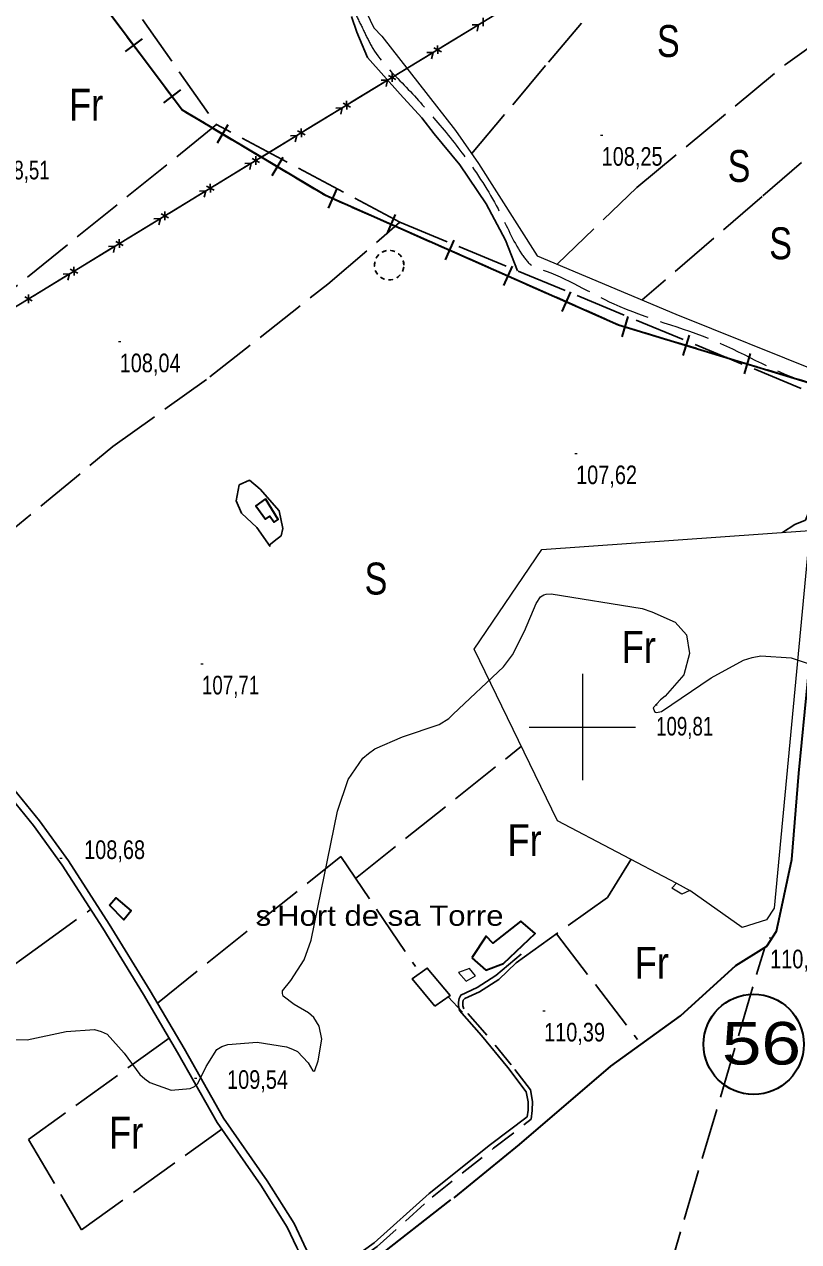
# Model space of a CAD drawing. Extents: x 483840 to 488445, y 4386047 to 4389027.
# Drawn here: x 486738 to 487102, y 4387758 to 4388330 of the extents above; entities that cross this region are included whole.
import ezdxf
from ezdxf.enums import TextEntityAlignment as Align

# ---------------------------------------------------------------- set-up
doc = ezdxf.new("R2010")
doc.units = 0
doc.header["$LTSCALE"] = 4
doc.linetypes.add('LONG_DASHED', pattern=[7.5, 6, -1.5])
doc.linetypes.add('MEDIUM_DASHED', pattern=[4.5, 3, -1.5])
for name, color, linetype, lineweight in [('1', 7, 'Continuous', 13), ('13', 7, 'Continuous', 25), ('15', 7, 'LONG_DASHED', 13), ('21', 7, 'Continuous', 25), ('25', 7, 'LONG_DASHED', 25), ('34', 7, 'Continuous', 35), ('38', 7, 'Continuous', 25), ('43', 7, 'Continuous', 25), ('47', 7, 'Continuous', 35), ('51', 7, 'Continuous', 13), ('6', 7, 'Continuous', 35), ('7', 7, 'Continuous', 13), ('9', 7, 'Continuous', 13)]:
    doc.layers.add(name, color=color, linetype=linetype, lineweight=lineweight)
doc.layers.add('31', color=7, linetype='Continuous')
doc.layers.add('5', color=7, linetype='Continuous')

msp = doc.modelspace()

# ---------------------------------------------------------------- linework, layer by layer
at = {"layer": '1'}
for p, q in [((487000, 4388025), (487000, 4387975)), ((486975, 4388000), (487025, 4388000))]:
    msp.add_line(p, q, dxfattribs=at)
at = {"layer": '15'}
msp.add_spline([(486893.89, 4388334.15), (486897.66, 4388326.32), (486901.59, 4388318.79), (486916.3, 4388301.6), (486931.17, 4388285), (486946.06, 4388266.23), (486961.18, 4388241.83), (486971.4, 4388222.35), (486976.88, 4388216.51), (486980.74, 4388214.98), (487014.75, 4388198.86), (487062.09, 4388181.42), (487106.44, 4388161.57), (487118.06, 4388158.42), (487129.84, 4388155.41), (487144.86, 4388153.07), (487183.1, 4388149.22), (487219.15, 4388147.67), (487249.69, 4388145.15), (487284.01, 4388143.35), (487309.63, 4388139.15), (487338.91, 4388136.81), (487373.52, 4388134.78), (487389.56, 4388131.36), (487412.81, 4388128.2), (487439.22, 4388122.11), (487454.85, 4388120.2), (487484.81, 4388118.29), (487497.1, 4388117.82), (487512.45, 4388113.59), (487528.23, 4388111.76), (487540.59, 4388110.91), (487570.91, 4388108.31), (487614.32, 4388104.25), (487633.02, 4388104.89), (487633.64, 4388105.77), (487646.19, 4388109.42), (487658.59, 4388110.15), (487671.71, 4388109.8), (487682.88, 4388109.36), (487684.71, 4388109.3)], degree=3, dxfattribs=at)
at = {"layer": '21'}
for points in [[(486907.93, 4388223.84), (486906.95, 4388223.59), (486906.02, 4388223.19)], [(486911.9, 4388223.41), (486910.94, 4388223.73), (486909.95, 4388223.92)], [(486902.43, 4388218.54), (486902.28, 4388217.53), (486902.28, 4388216.52)], [(486904.38, 4388222.02), (486903.71, 4388221.26), (486903.15, 4388220.42)], [(486914.97, 4388220.85), (486914.35, 4388221.65), (486913.62, 4388222.36)], [(486916.12, 4388217.03), (486916.05, 4388218.04), (486915.83, 4388219.03)], [(486902.72, 4388214.55), (486903.15, 4388213.64), (486903.71, 4388212.79)], [(486912.8, 4388211.11), (486913.62, 4388211.7), (486914.35, 4388212.4)], [(486915.46, 4388214.09), (486915.83, 4388215.03), (486916.05, 4388216.02)], [(486905.16, 4388211.39), (486906.02, 4388210.87), (486906.95, 4388210.47)], [(486908.94, 4388210.1), (486909.95, 4388210.14), (486910.94, 4388210.32)], [(486930.72, 4387868.9), (486937.83, 4387873.82), (486927.14, 4387886.78), (486920.03, 4387881.71)]]:
    msp.add_lwpolyline(points, close=True, dxfattribs=at)
at = {"layer": '25'}
for p, q in [((486741.59, 4388406.03), (486828.11, 4388283.05)), ((486893.47, 4387928.93), (486971.39, 4387990.97)), ((486987.83, 4387902.86), (487025.94, 4387853.19)), ((486936.98, 4387873.23), (486943.7, 4387866.09))]:
    msp.add_line(p, q, dxfattribs=at)
for points in [[(486988.11, 4388217.41), (487025.56, 4388253.5), (487095.35, 4388311.32), (487117.6, 4388327.17), (487059.89, 4388398.61), (487108.09, 4388439.89), (487155.86, 4388479.31)], [(486947.98, 4388269.39), (486984.04, 4388312.43), (487024.98, 4388360.58), (487060.72, 4388397.59)], [(486891.56, 4388333.76), (486893.99, 4388326.42), (486899.08, 4388314.5), (486914.46, 4388297.37), (486924.6, 4388286.23), (486930.33, 4388278.65), (486942.48, 4388264.07), (486954.76, 4388245.82), (486963.92, 4388228.78), (486969.57, 4388214.3)], [(486671.98, 4388044.26), (486722.45, 4388084.65), (486779.51, 4388131.78), (486825.08, 4388164.5), (486880.47, 4388208.15), (486914.32, 4388237.2), (486828.11, 4388283.05), (486729.31, 4388203.25)], [(487125.63, 4388284.76), (487084.35, 4388249.34), (487028.03, 4388200.68)], [(486914.32, 4388237.2), (487109.97, 4388156.08), (487110.58, 4388153.59), (487105.97, 4388100.36), (487104.76, 4388097.17), (487099.68, 4388095.2), (487094, 4388091.44)], [(486852.65, 4388085.23), (486856.02, 4388087.91), (486858.47, 4388089.88), (486859.23, 4388093.23), (486857.65, 4388101.6), (486848.69, 4388111.74), (486843.7, 4388116), (486838.84, 4388113.87), (486837.44, 4388106.26), (486839.84, 4388100.49), (486847.09, 4388093.78), (486853.31, 4388084.76)], [(486800.38, 4387870.35), (486886.49, 4387939.23), (486921.53, 4387887.52)], [(486968.89, 4387889.29), (487011.74, 4387919.98), (487022.83, 4387937.88)], [(486702.06, 4387866.11), (486743.02, 4387895.49), (486769.04, 4387914.3)], [(487054.81, 4387687.84), (487039.27, 4387739.84), (487085.59, 4387896.48)], [(486805.9, 4387853.89), (486739.86, 4387806.21), (486764.71, 4387763.77), (486830.63, 4387811.05)]]:
    msp.add_lwpolyline(points, dxfattribs=at)
at = {"layer": '34'}
for p, q in [((486777.26, 4388336.32), (486783.26, 4388328.32)), ((486793.25, 4388323.33), (486785.25, 4388317.33)), ((486786.25, 4388324.33), (486792.25, 4388316.33)), ((486795.25, 4388312.33), (486801.25, 4388304.33)), ((486811.25, 4388299.34), (486803.25, 4388293.34)), ((486804.25, 4388300.34), (486810.25, 4388292.34)), ((486813.78, 4388288.94), (486822.37, 4388283.81)), ((486826.65, 4388281.25), (486835.24, 4388276.12)), ((486833.51, 4388282.98), (486828.38, 4388274.39)), ((486839.53, 4388273.56), (486848.12, 4388268.44)), ((486852.4, 4388265.88), (486860.99, 4388260.75)), ((486859.26, 4388267.61), (486854.13, 4388259.02)), ((486865.28, 4388258.19), (486873.87, 4388253.06)), ((486884.69, 4388252.95), (486880.65, 4388243.8)), ((486891.82, 4388244.33), (486900.97, 4388240.29)), ((486912.12, 4388240.83), (486908.08, 4388231.68)), ((486905.53, 4388238.27), (486914.68, 4388234.23)), ((486919.25, 4388232.21), (486928.39, 4388228.17)), ((486932.96, 4388226.15), (486942.11, 4388222.11)), ((486939.55, 4388228.7), (486935.51, 4388219.55)), ((486946.68, 4388220.08), (486955.82, 4388216.04)), ((486960.39, 4388214.02), (486969.53, 4388209.98)), ((486966.98, 4388216.58), (486962.94, 4388207.43)), ((486974.11, 4388207.96), (486983.25, 4388203.92)), ((486987.82, 4388201.9), (486996.96, 4388197.86)), ((486994.41, 4388204.45), (486990.37, 4388195.3)), ((487001.54, 4388195.83), (487010.68, 4388191.79)), ((487021.4, 4388192.89), (487018.5, 4388183.32)), ((487029.52, 4388185.2), (487039.09, 4388182.29)), ((487050.1, 4388184.17), (487047.19, 4388174.6)), ((487043.86, 4388180.84), (487053.43, 4388177.94)), ((487058.22, 4388176.48), (487067.78, 4388173.58)), ((487072.56, 4388172.13), (487082.13, 4388169.22)), ((487078.8, 4388175.46), (487075.89, 4388165.89)), ((487086.91, 4388167.77), (487096.48, 4388164.86)), ((487101.25, 4388163.41), (487110.82, 4388160.51))]:
    msp.add_line(p, q, dxfattribs=at)
for points in [[(486520.9, 4388755.72), (486603, 4388633), (486612, 4388581), (486746, 4388393), (486776, 4388338), (486812, 4388290), (486879, 4388250), (487017, 4388189), (487152, 4388148), (487234, 4388140), (487360, 4387899), (487497, 4387717), (487531, 4387660), (487608, 4387440), (487634, 4387181), (487675, 4387065), (487547, 4387001), (487350, 4386921), (487175, 4386900), (487110, 4386912), (487380, 4386493), (487280.6, 4386441.97)], [(486878.15, 4388250.5), (486879, 4388250), (486887.25, 4388246.36)], [(487015.25, 4388189.77), (487017, 4388189), (487024.74, 4388186.65)]]:
    msp.add_lwpolyline(points, dxfattribs=at)
at = {"layer": '38'}
for points in [[(486572.79, 4388137.09), (486577.68, 4388134.58), (486587.54, 4388127.2), (486616.41, 4388098.08), (486644.01, 4388071.85), (486669.92, 4388041.09), (486682.73, 4388026.12), (486700.03, 4388004.66), (486719.68, 4387981.26), (486742.22, 4387953.81), (486755.61, 4387935.15), (486774.72, 4387905.47), (486793.86, 4387874.28), (486809.88, 4387847.15), (486828.38, 4387814.25), (486848.99, 4387784.83), (486861.38, 4387765.07), (486865.93, 4387755.42), (486874.41, 4387738.32)], [(486608.72, 4388110.96), (486618.94, 4388100.66), (486646.64, 4388074.33), (486672.67, 4388043.43), (486685.51, 4388028.43), (486702.82, 4388006.96), (486722.46, 4387983.57), (486745.09, 4387956.01), (486758.6, 4387937.18), (486777.78, 4387907.39), (486796.96, 4387876.14), (486813.01, 4387848.95), (486831.44, 4387816.18), (486852, 4387786.83), (486864.56, 4387766.81), (486869.18, 4387756.99), (486877.65, 4387739.92), (486878.46, 4387739.73)], [(486878.46, 4387739.73), (486878.83, 4387740.91), (486902.15, 4387757.63), (486927.97, 4387780.81), (486956.86, 4387803.84), (486974.01, 4387816.9), (486974.46, 4387819.96), (486974.56, 4387823.94), (486973.64, 4387828.69), (486964.93, 4387840.02), (486952.57, 4387855.05), (486942.3, 4387866.87), (486941.82, 4387869.12), (486941.82, 4387870.76), (486942.05, 4387872.41), (486942.86, 4387873.99), (486950.61, 4387877.68), (486959.38, 4387883.23), (486971.28, 4387893.28), (486971.28, 4387893.28)]]:
    msp.add_lwpolyline(points, dxfattribs=at)
at = {"layer": '38', "linetype": 'MEDIUM_DASHED'}
msp.add_lwpolyline([(486879.8, 4387736.08), (486879.83, 4387737.45), (486880.6, 4387739.59), (486903.53, 4387755.91), (486929.39, 4387779.13), (486958.22, 4387802.1), (486975.89, 4387815.73), (486976.45, 4387819.79), (486976.55, 4387824.11), (486975.54, 4387829.56), (486966.59, 4387841.34), (486954.2, 4387856.42), (486944.33, 4387867.57), (486943.82, 4387869.01), (486943.82, 4387870.65), (486943.94, 4387871.75), (486944.77, 4387872.55), (486951.71, 4387875.68), (486960.7, 4387881.43), (486968.89, 4387889.16), (486968.89, 4387889.29)], dxfattribs=at)
at = {"layer": '43'}
for p, q in [((486953.41, 4388329.22), (486953.32, 4388333.22)), ((486934.15, 4388319.53), (486951.23, 4388329.93)), ((486951.23, 4388329.93), (486948.23, 4388329.86)), ((486951.23, 4388329.93), (486950.52, 4388327.02)), ((486912.79, 4388306.52), (486929.88, 4388316.93)), ((486929.88, 4388316.93), (486926.87, 4388316.85)), ((486929.88, 4388316.93), (486929.17, 4388314.01)), ((486933.77, 4388317.26), (486930.26, 4388319.17)), ((486932.06, 4388316.22), (486931.97, 4388320.21)), ((486891.44, 4388293.52), (486908.52, 4388303.92)), ((486908.52, 4388303.92), (486905.52, 4388303.85)), ((486908.52, 4388303.92), (486907.82, 4388301.01)), ((486912.42, 4388304.26), (486908.91, 4388306.17)), ((486910.71, 4388303.21), (486910.62, 4388307.21)), ((486891.07, 4388291.25), (486887.56, 4388293.17)), ((486889.36, 4388290.21), (486889.27, 4388294.21)), ((486870.09, 4388280.51), (486887.17, 4388290.92)), ((486887.17, 4388290.92), (486884.17, 4388290.84)), ((486887.17, 4388290.92), (486886.46, 4388288)), ((486868.01, 4388277.21), (486867.92, 4388281.2)), ((486848.74, 4388267.51), (486865.82, 4388277.91)), ((486865.82, 4388277.91), (486862.82, 4388277.84)), ((486865.82, 4388277.91), (486865.11, 4388275)), ((486869.72, 4388278.25), (486866.21, 4388280.16)), ((486827.39, 4388254.5), (486844.47, 4388264.91)), ((486844.47, 4388264.91), (486841.47, 4388264.84)), ((486844.47, 4388264.91), (486843.76, 4388261.99)), ((486848.36, 4388265.24), (486844.86, 4388267.16)), ((486846.66, 4388264.2), (486846.56, 4388268.2)), ((486827.01, 4388252.24), (486823.51, 4388254.15)), ((486825.31, 4388251.2), (486825.21, 4388255.19)), ((486806.04, 4388241.5), (486823.12, 4388251.9)), ((486823.12, 4388251.9), (486820.12, 4388251.83)), ((486823.12, 4388251.9), (486822.41, 4388248.99)), ((486805.66, 4388239.23), (486802.15, 4388241.15)), ((486803.95, 4388238.19), (486803.86, 4388242.19)), ((486784.69, 4388228.49), (486801.77, 4388238.9)), ((486801.77, 4388238.9), (486798.77, 4388238.83)), ((486801.77, 4388238.9), (486801.06, 4388235.98)), ((486782.6, 4388225.19), (486782.51, 4388229.18)), ((486763.34, 4388215.49), (486780.42, 4388225.89)), ((486780.42, 4388225.89), (486777.42, 4388225.82)), ((486780.42, 4388225.89), (486779.71, 4388222.98)), ((486784.31, 4388226.23), (486780.8, 4388228.14)), ((486741.98, 4388202.48), (486759.06, 4388212.89)), ((486759.06, 4388212.89), (486756.06, 4388212.82)), ((486759.06, 4388212.89), (486758.36, 4388209.97)), ((486762.96, 4388213.22), (486759.45, 4388215.14)), ((486761.25, 4388212.18), (486761.16, 4388216.18)), ((486741.61, 4388200.22), (486738.1, 4388202.13)), ((486739.9, 4388199.18), (486739.81, 4388203.17))]:
    msp.add_line(p, q, dxfattribs=at)
msp.add_lwpolyline([(486677.93, 4388163.47), (486969.73, 4388341.2), (487260.91, 4388515.26)], dxfattribs=at)
at = {"layer": '47'}
for points in [[(486851.2, 4388107.25), (486846.61, 4388103.99), (486851.1, 4388097.65), (486853.19, 4388099.14), (486855.25, 4388096.23), (486857.08, 4388097.53)], [(486777.93, 4387916.34), (486780.79, 4387919.79), (486788.12, 4387913.7), (486784.64, 4387909.51)], [(486948.12, 4387891.56), (486954.57, 4387885.83), (486962.99, 4387888.99), (486977.76, 4387903.09), (486971.08, 4387908.81), (486957.9, 4387898.43), (486954.84, 4387901.81)]]:
    msp.add_lwpolyline(points, close=True, dxfattribs=at)
at = {"layer": '47', "lineweight": 13}
for points in [[(487042.02, 4387924.36), (487044.18, 4387926.63), (487050.39, 4387923.24), (487046.74, 4387921.46)], [(486945.44, 4387880.67), (486949.78, 4387883.11), (486946.94, 4387886.56), (486941.87, 4387884.66)]]:
    msp.add_lwpolyline(points, close=True, dxfattribs=at)
at = {"layer": '51'}
for points in [[(486858.4, 4388470.14), (486859.63, 4388458.69), (486874.09, 4388420.57), (486886.21, 4388384.77), (486898.59, 4388335.75), (486902, 4388328.46), (486905.8, 4388324.61), (486940.35, 4388280.34), (486951.2, 4388264.75), (486978.73, 4388221.34), (487043.81, 4388194.05), (487111.6, 4388166.69)], [(487112.93, 4388157.2), (487090.01, 4387914.93), (487086.42, 4387909.47), (487075.07, 4387905.87), (487050.39, 4387923.24)], [(487044.31, 4387926.57), (486988.37, 4387956), (486949.21, 4388036.63), (486980.9, 4388083.37), (487106.8, 4388092.35)]]:
    msp.add_lwpolyline(points, dxfattribs=at)
at = {"layer": '6'}
for points in [[(486939.71, 4387778.78), (486970.49, 4387803.88), (487013.33, 4387840.75), (487046.01, 4387864.38), (487072.08, 4387887.94), (487086.63, 4387897.14), (487091.22, 4387904.09), (487092.77, 4387911.38), (487098.3, 4387937.81), (487101.61, 4387978.31), (487105.82, 4388021.62), (487110.02, 4388064.45), (487114.96, 4388124.23), (487116.81, 4388151.62), (487117.15, 4388159.78)], [(486938.03, 4387777.94), (486902.84, 4387750.25), (486893.27, 4387742.33), (486891.16, 4387739.88), (486888.98, 4387736.7), (486888.58, 4387735.04), (486887.19, 4387729.33)]]:
    msp.add_lwpolyline(points, dxfattribs=at)
msp.add_circle((487080.41, 4387850.97), 23.55, dxfattribs=at)
at = {"layer": '7'}
for p, q in [((487008.52, 4388278.09), (487009.52, 4388278.09)), ((486782.17, 4388181.07), (486783.17, 4388181.07)), ((486996.51, 4388128.5), (486997.51, 4388128.5)), ((486820.83, 4388029.7), (486821.83, 4388029.7)), ((487034.09, 4388010.39), (487035.09, 4388010.39)), ((486754.59, 4387938.39), (486755.59, 4387938.39)), ((487087.65, 4387901.02), (487088.65, 4387901.02)), ((486981.48, 4387866.66), (486982.48, 4387866.66)), ((486817.84, 4387835.07), (486818.84, 4387835.07))]:
    msp.add_line(p, q, dxfattribs=at)
at = {"layer": '9'}
for points in [[(486939.33, 4388006.06), (486962.86, 4388028.23), (486967.09, 4388033.92), (486972.83, 4388044.99), (486978.33, 4388058.03), (486980.27, 4388061.19), (486981.83, 4388062.07), (486982.93, 4388062.36), (486985.33, 4388062.52), (487027.98, 4388055.65), (487032.66, 4388054.18), (487043.58, 4388049.34), (487048.95, 4388043.3), (487050.29, 4388034.57), (487047.61, 4388024.5), (487038.86, 4388014.45), (487036.66, 4388012.86), (487033.23, 4388008.98), (487033.9, 4388007.26), (487034.28, 4388007.04), (487034.73, 4388006.92), (487037.06, 4388007.37), (487060.48, 4388023.18), (487075.65, 4388031.43), (487079.75, 4388032.66), (487083.79, 4388033.44), (487098.03, 4388032.45), (487115.88, 4388026.55)], [(486732.68, 4387853.18), (486739.19, 4387853), (486757.5, 4387856.9), (486770.82, 4387857.88), (486773.91, 4387857.03), (486776.75, 4387855.69), (486784.84, 4387846.82), (486792.11, 4387836.82), (486794.42, 4387834.78), (486796.87, 4387833.05), (486806.78, 4387829.4), (486815.85, 4387830.12), (486817.77, 4387831.14), (486819.43, 4387832.52), (486823.27, 4387840.45), (486828.25, 4387848.44), (486830.63, 4387849.86), (486833.44, 4387850.94), (486847.2, 4387851.94), (486860.98, 4387849.69), (486863.8, 4387848.71), (486866.19, 4387847.58), (486871.25, 4387842.19), (486873.33, 4387838.46), (486873.84, 4387838.38), (486874.33, 4387838.7), (486875.85, 4387843.26), (486877.62, 4387853.36), (486876.3, 4387859.48), (486873.86, 4387863.53), (486871.34, 4387865.73), (486864.65, 4387869.6), (486859.49, 4387873.65), (486859.09, 4387874.86), (486859.14, 4387876.1), (486863.01, 4387880.91), (486869.37, 4387890.59), (486872.54, 4387899.94), (486885, 4387960.48), (486889.94, 4387975.3), (486896.91, 4387985.35), (486899.53, 4387987.63), (486902.46, 4387989.71), (486915.56, 4387995.42), (486932.74, 4388001.25), (486937.22, 4388004.08), (486939.33, 4388006.06)]]:
    msp.add_lwpolyline(points, dxfattribs=at)

# ---------------------------------------------------------------- texts
at = {"layer": '13', "width": 1.25}
msp.add_text('56', height=20, dxfattribs=at).set_placement((487084.08, 4387841.45), align=Align.CENTER)
at = {"layer": '31'}
for s, width, p in [('S', 0.8, (487040.34, 4388314.81)), ('Fr', 0.85, (486766.87, 4388284.9)), ('S', 0.8, (487073.54, 4388256.1)), ('S', 0.8, (487093.08, 4388219.78)), ('S', 0.8, (486903.04, 4388062.27)), ('Fr', 0.85, (487026.46, 4388030.17)), ('Fr', 0.85, (486972.85, 4387939.36)), ('Fr', 0.85, (487032.58, 4387881.72)), ('Fr', 0.85, (486785.69, 4387801.97))]:
    msp.add_text(s, height=15, dxfattribs=dict(at, width=width)).set_placement(p, align=Align.CENTER)
at = {"layer": '5', "width": 1.15}
msp.add_text("s'Hort de sa Torre", height=9.5, dxfattribs=at).set_placement((486962.95, 4387906.64), align=Align.RIGHT)
at = {"layer": '7'}
for s, width, p in [('108,25', 0.8, (487009.02, 4388263.72)), ('108,51', 0.75, (486722.97, 4388257.31)), ('108,04', 0.8, (486782.67, 4388166.7)), ('107,62', 0.8, (486997.01, 4388114.13)), ('107,71', 0.75, (486821.33, 4388015.33)), ('109,81', 0.75, (487034.59, 4387996.02)), ('108,68', 0.8, (486765.97, 4387938.01)), ('110,87', 0.8, (487088.15, 4387886.65)), ('110,39', 0.8, (486981.98, 4387852.29)), ('109,54', 0.8, (486833.1, 4387830.03))]:
    msp.add_text(s, height=8.75, dxfattribs=dict(at, width=width)).set_placement(p)

doc.saveas('drawing.dxf')
